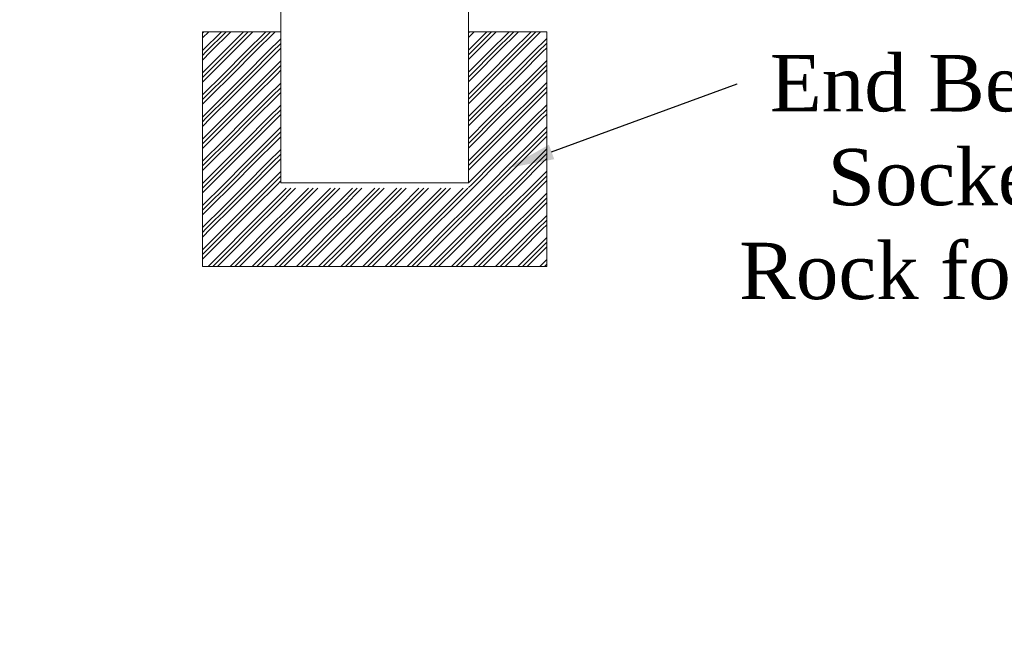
# Model space of a CAD drawing. Header units: millimetres. Extents: x -20950785 to 389010297, y -11535949 to 14056629.
# Tile 307 of 654: x 13559550 to 13570039, y -417786 to -411334. Entities that reach past the tile are written whole.
import ezdxf
from ezdxf import colors
from ezdxf.entities.mleader import LeaderData, LeaderLine
from ezdxf.math import Vec2, Vec3

# ---------------------------------------------------------------- set-up
doc = ezdxf.new("R2010")
doc.units = ezdxf.units.MM
doc.header["$LTSCALE"] = 60
doc.header["$MEASUREMENT"] = 0
doc.styles.add('PDF Arial Bold', font='times.ttf')

msp = doc.modelspace()

# ---------------------------------------------------------------- hatches: boundary and pattern name
at = {"linetype": 'Continuous', "lineweight": 9, "ltscale": 2}
h = msp.add_hatch(dxfattribs=at)
h.set_pattern_fill('GOST_GROUND', scale=16.666667)
h.set_pattern_definition([(45, (2362326.8, -58360.07), (235.7022595, 0), [333.333332]), (45, (2362376.8, -58360.07), (235.7022595, 0), [333.333332]), (45, (2362426.8, -58360.07), (235.7022595, 0), [333.333332])])
h.paths.add_polyline_path([(13562331.33, -411462.5), (13561498, -411462.5), (13561498, -413962.5), (13565164.66, -413962.5), (13565164.66, -411462.5), (13564331.33, -411462.5), (13564331.33, -413129.17), (13562331.33, -413129.17)])

# ---------------------------------------------------------------- linework, layer by layer
at = {"linetype": 'Continuous', "lineweight": 9}
for p, q in [((13562331.33, -413070.88), (13562331.33, -405586.78)), ((13564330.73, -413070.88), (13564330.73, -405586.78)), ((13564330.73, -413070.88), (13562331.33, -413070.88)), ((13564330.73, -413070.88), (13562331.33, -413070.88))]:
    msp.add_line(p, q, dxfattribs=at)
at = {"color": 7, "linetype": 'Continuous', "lineweight": 9, "ltscale": 2}
for p, q in [((13561498, -413962.5), (13561498, -411462.5)), ((13562331.33, -411462.5), (13561498, -411462.5)), ((13565164.66, -411462.5), (13564331.33, -411462.5)), ((13565164.66, -413962.5), (13565164.66, -411462.5)), ((13561498, -413962.5), (13565164.66, -413962.5))]:
    msp.add_line(p, q, dxfattribs=at)
msp.add_circle((13500903, -376200.45), 347474.95, dxfattribs=at)

# ---------------------------------------------------------------- texts
at = {"color": 7, "linetype": 'Continuous', "lineweight": 9, "ltscale": 2, "char_height": 900, "attachment_point": 1, "style": 'PDF Arial Bold'}
for s, insert in [('\\pi1240.70522,t5740.70522;Moderately \\P\\pi690.45288,t5190.45288;Stronge Rock', (13398035.28, -411858.74)), ('\\pi1240.70522,t5740.70522;Moderately \\P\\pi690.45288,t5190.45288;Stronge Rock', (13350035.28, -413858.74)), ('\\pi1240.70522,t5740.70522;Moderately \\P\\pi690.45288,t5190.45288;Stronge Rock', (13374035.28, -413858.74)), ('\\pi1677.72757,t6177.72757;CR- 72 %', (13398318.71, -414811.96)), ('\\pi1240.70522,t5740.70522;Moderately \\P\\pi690.45288,t5190.45288;Stronge Rock', (13422035.28, -414858.74)), ('\\pi1677.72757,t6177.72757;CR- 50 %', (13350318.71, -416811.96))]:
    msp.add_mtext_dynamic_manual_height_columns(s, width=8577.0125, gutter_width=1, heights=[0], dxfattribs=dict(at, insert=insert))

# ---------------------------------------------------------------- leaders
at = {"color": 7, "linetype": 'Continuous', "lineweight": 9, "ltscale": 2}
ml = msp.add_multileader_mtext('Standard', dxfattribs=at)
ml.set_content('{\\fTimes New Roman|b0|i0|c0|p18;\\C256;End Bearing Pile Socketed into Rock for 2 Meters.}', color=7)
ml.set_leader_properties()
ml.build(insert=Vec2(0, 0))
ml.multileader.update_dxf_attribs({"text_right_attachment_type": 6, "dogleg_length": 0.36, "arrow_head_size": 500})
ctx = ml.context
ctx.base_point, ctx.char_height, ctx.arrow_head_size, ctx.landing_gap_size, ctx.plane_origin = Vec3(13567192.59, -412016.49), 600, 500, 0.09, Vec3(13564747.23, -411052.59)
ctx.right_attachment, ctx.text_align_type = 6, 1
notes = []
notes.append((ctx, [(0, (1, 1, 0), (13567192.23, -412016.49), (1, 0), 0.36, [(0, [(13564747.23, -412915.59)], 0, [])])]))
ctx.mtext.insert, ctx.mtext.width, ctx.mtext.alignment, ctx.mtext.flow_direction = Vec3(13570636.94, -411710.43), 7048.9199, 2, 5
for ctx, leaders in notes:
    for number, flags, end, landing, length, lines in leaders:
        leader = LeaderData()
        leader.index, (leader.has_last_leader_line, leader.has_dogleg_vector, leader.attachment_direction) = number, flags
        leader.last_leader_point, leader.dogleg_vector, leader.dogleg_length = Vec3(end), Vec3(landing), length
        for number, points, colour, breaks in lines:
            line = LeaderLine()
            line.index, line.vertices, line.color, line.breaks = number, Vec3.list(points), colors.encode_raw_color(colour), breaks
            leader.lines.append(line)
        ctx.leaders.append(leader)

doc.saveas('drawing.dxf')
